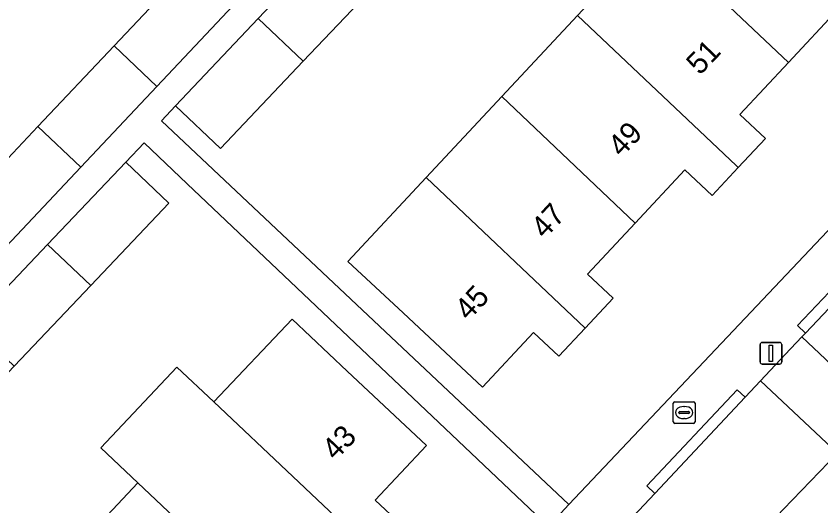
# Model space of a CAD drawing. Extents: x 158472 to 159562, y 388525 to 389606.
# Drawn here: x 159290.88 to 159327.88, y 389289.51 to 389312.04 of the extents above; entities that cross this region are included whole.
import ezdxf

# ---------------------------------------------------------------- set-up
doc = ezdxf.new("R2010")
doc.units = 0
for name, color, linetype in [('IMGEO_Berm_groen', 7, 'Continuous'), ('IMGEO_Brandkraan', 7, 'Continuous'), ('IMGEO_Erf', 7, 'Continuous'), ('IMGEO_Lichtmast', 7, 'Continuous'), ('IMGEO_Pand', 7, 'Continuous'), ('IMGEO_Pand_nummerreeks', 7, 'Continuous'), ('IMGEO_Rijbaan_lokaal_open', 7, 'Continuous'), ('IMGEO_Voetpad_open', 7, 'Continuous')]:
    doc.layers.add(name, color=color, linetype=linetype)

msp = doc.modelspace()

# ---------------------------------------------------------------- linework, layer by layer
at = {"layer": 'IMGEO_Berm_groen'}
msp.add_lwpolyline([(159359.889, 389320.983), (159357.921, 389323.104), (159357.585, 389322.695), (159357.491, 389322.588), (159357.362, 389322.453), (159355.395, 389320.389), (159354.811, 389319.777), (159344.08, 389308.293), (159344.394, 389305.068), (159333.102, 389293.181), (159329.997, 389293.361), (159328.634, 389291.939), (159326.156, 389289.355)], dxfattribs=at)
at = {"layer": 'IMGEO_Brandkraan'}
for p, q in [((159321.09, 389293.374), (159321.09, 389294.226)), ((159321.165, 389294.3), (159322.017, 389294.3)), ((159321.578, 389294.08), (159321.603, 389294.08)), ((159322.091, 389294.226), (159322.091, 389293.374)), ((159321.349, 389293.794), (159321.349, 389293.806)), ((159321.787, 389293.757), (159321.389, 389293.757)), ((159321.392, 389293.843), (159321.79, 389293.843)), ((159321.833, 389293.806), (159321.833, 389293.794)), ((159322.017, 389293.3), (159321.165, 389293.3)), ((159321.601, 389293.52), (159321.576, 389293.52))]:
    msp.add_line(p, q, dxfattribs=at)
for points in [[(159321.09, 389293.374), (159321.09, 389294.226)], [(159321.165, 389294.3), (159322.017, 389294.3)], [(159322.091, 389294.226), (159322.091, 389293.374)], [(159322.017, 389293.3), (159321.165, 389293.3)]]:
    msp.add_lwpolyline(points, dxfattribs=at)
for centre, radius, start, end in [((159321.167, 389294.224), 0.0765, 91.552, 178.448), ((159321.167, 389294.224), 0.0765, 91.552, 178.448), ((159322.015, 389294.224), 0.0765, 1.552, 88.448), ((159322.015, 389294.224), 0.0765, 1.552, 88.448), ((159321.389, 389293.803), 0.0403, 85.8775, 175.7526), ((159321.386, 389293.793), 0.0366, 178.938, 274.7102), ((159321.79, 389293.8), 0.043, 264.8664, 352.4533), ((159321.794, 389293.805), 0.0386, 1.7309, 96.639), ((159321.167, 389293.376), 0.0765, 181.552, 268.448), ((159321.167, 389293.376), 0.0765, 181.552, 268.448), ((159322.015, 389293.376), 0.0765, 271.552, 358.448), ((159322.015, 389293.376), 0.0765, 271.552, 358.448)]:
    msp.add_arc(centre, radius, start, end, dxfattribs=at)
for centre, major_axis, ratio, start_param, end_param in [((159321.577, 389293.8), (-0.387, 0.002), 0.722429, 4.712389, 7.853982), ((159321.602, 389293.8), (-0.39, 0.002), 0.717154, 1.570796, 4.712389)]:
    msp.add_ellipse(centre, major_axis=major_axis, ratio=ratio, start_param=start_param, end_param=end_param, dxfattribs=at)
at = {"layer": 'IMGEO_Erf'}
for points in [[(159328.748, 389336.03), (159325.085, 389332.16), (159321.585, 389328.46), (159318.086, 389324.763), (159314.588, 389321.066), (159311.088, 389317.368), (159307.592, 389313.673), (159304.078, 389309.96), (159300.279, 389305.945), (159298.21, 389307.904), (159297.558, 389307.212), (159316.291, 389289.564), (159344.383, 389319.287)], [(159328.677, 389312.352), (159326.391, 389309.904), (159324.153, 389307.507), (159325.324, 389306.413), (159324.072, 389305.072), (159322.873, 389303.789), (159321.62, 389304.959), (159319.341, 389302.519), (159317.143, 389300.166), (159318.328, 389299.059), (159317.036, 389297.676), (159315.832, 389296.386), (159314.66, 389297.48), (159312.319, 389294.973), (159308.665, 389298.386), (159306.13, 389300.753), (159309.727, 389304.605), (159313.213, 389308.337), (159316.691, 389312.062), (159320.17, 389315.787), (159323.648, 389319.511), (159327.128, 389323.236), (159330.607, 389326.961)], [(159270.665, 389318.221), (159288.898, 389300.9), (159289.631, 389301.684), (159288.183, 389303.038), (159291.879, 389306.956), (159295.379, 389310.668), (159298.888, 389314.388)], [(159298.748, 389304.32), (159296.765, 389306.202), (159295.921, 389305.314), (159297.905, 389303.431), (159294.312, 389299.647), (159290.791, 389295.939), (159287.275, 389292.235), (159283.755, 389288.528), (159280.24, 389284.826), (159276.831, 389281.236), (159291.135, 389263.891)], [(159296.345, 389268.673), (159303.651, 389276.19), (159315.348, 389288.566), (159298.748, 389304.32)], [(159292.98, 389286.847), (159296.477, 389290.566), (159294.766, 389292.176), (159298.264, 389295.895), (159299.975, 389294.286), (159303.562, 389298.1), (159306.103, 389295.71), (159309.746, 389292.285), (159307.386, 389289.775), (159308.561, 389288.671)]]:
    msp.add_lwpolyline(points, dxfattribs=at)
at = {"layer": 'IMGEO_Lichtmast'}
for p, q in [((159325.183, 389297.026), (159325.973, 389297.026)), ((159325.973, 389297.026), (159325.183, 389297.026)), ((159325.083, 389296.126), (159325.083, 389296.926)), ((159325.083, 389296.926), (159325.083, 389296.126)), ((159326.073, 389296.926), (159326.073, 389296.126)), ((159326.073, 389296.126), (159326.073, 389296.926)), ((159325.973, 389296.026), (159325.183, 389296.026)), ((159325.183, 389296.026), (159325.973, 389296.026))]:
    msp.add_line(p, q, dxfattribs=at)
msp.add_lwpolyline([(159325.503, 389296.901), (159325.653, 389296.901), (159325.653, 389296.151), (159325.503, 389296.151), (159325.503, 389296.901)], dxfattribs=at)
for centre, start, end in [((159325.183, 389296.926), 90, 180), ((159325.183, 389296.926), 90, 180), ((159325.973, 389296.926), 0, 90), ((159325.973, 389296.926), 360, 90), ((159325.183, 389296.126), 180, 270), ((159325.183, 389296.126), 180, 270), ((159325.973, 389296.126), 270, 0), ((159325.973, 389296.126), 270, 0)]:
    msp.add_arc(centre, 0.1, start, end, dxfattribs=at)
at = {"layer": 'IMGEO_Pand'}
for points in [[(159326.391, 389309.904), (159328.677, 389312.352), (159329.884, 389311.225), (159331.074, 389312.499), (159330.991, 389312.578), (159323.648, 389319.511), (159320.17, 389315.787)], [(159304.078, 389309.96), (159307.592, 389313.673), (159305.526, 389315.635), (159302.01, 389311.92)], [(159326.391, 389309.904), (159320.17, 389315.787), (159316.691, 389312.062), (159323.979, 389305.16), (159324.072, 389305.072), (159325.324, 389306.413), (159324.153, 389307.507)], [(159297.347, 389308.8), (159300.855, 389312.524), (159298.888, 389314.388), (159295.379, 389310.668)], [(159304.078, 389309.96), (159302.01, 389311.92), (159298.21, 389307.904), (159300.279, 389305.945)], [(159316.691, 389312.062), (159313.213, 389308.337), (159319.341, 389302.519), (159321.62, 389304.959), (159322.873, 389303.789), (159324.072, 389305.072), (159323.979, 389305.16)], [(159297.347, 389308.8), (159295.379, 389310.668), (159291.879, 389306.956), (159293.85, 389305.088)], [(159309.727, 389304.605), (159317.036, 389297.676), (159318.328, 389299.059), (159317.143, 389300.166), (159319.341, 389302.519), (159313.213, 389308.337)], [(159293.85, 389305.088), (159291.879, 389306.956), (159288.183, 389303.038), (159289.631, 389301.684), (159290.169, 389301.181)], [(159295.921, 389305.314), (159292.324, 389301.528), (159294.312, 389299.647), (159297.905, 389303.431)], [(159309.727, 389304.605), (159306.13, 389300.753), (159308.665, 389298.386), (159312.319, 389294.973), (159314.66, 389297.48), (159315.832, 389296.386), (159317.036, 389297.676)], [(159294.312, 389299.647), (159292.324, 389301.528), (159288.801, 389297.82), (159290.791, 389295.939)], [(159307.311, 389287.342), (159308.561, 389288.671), (159307.386, 389289.775), (159309.746, 389292.285), (159306.103, 389295.71), (159303.562, 389298.1), (159299.975, 389294.286), (159307.227, 389287.421)], [(159302.587, 389284.792), (159304.851, 389287.2), (159306.086, 389286.039), (159307.311, 389287.342), (159307.227, 389287.421), (159299.975, 389294.286), (159298.264, 389295.895), (159294.766, 389292.176), (159296.477, 389290.566)], [(159302.587, 389284.792), (159296.477, 389290.566), (159292.98, 389286.847), (159300.214, 389280.015), (159300.299, 389279.935), (159301.487, 389281.198), (159300.277, 389282.336)]]:
    msp.add_lwpolyline(points, close=True, dxfattribs=at)
at = {"layer": 'IMGEO_Rijbaan_lokaal_open'}
for points in [[(159355.395, 389320.389), (159351.858, 389323.653), (159348.778, 389320.288), (159345.461, 389316.783), (159341.34, 389312.427), (159338.524, 389309.452), (159334.395, 389305.088), (159331.245, 389301.759), (159327.169, 389297.452), (159327.007, 389297.28), (159330.546, 389293.943), (159344.08, 389308.293), (159354.811, 389319.777)], [(159325.107, 389295.264), (159328.634, 389291.939), (159329.997, 389293.361), (159330.546, 389293.943), (159327.007, 389297.28), (159326.234, 389296.464)]]:
    msp.add_lwpolyline(points, close=True, dxfattribs=at)
msp.add_lwpolyline([(159317.085, 389279.766), (159318.703, 389281.477), (159320.254, 389283.116), (159326.156, 389289.355), (159328.634, 389291.939), (159325.107, 389295.264), (159324.393, 389294.503), (159320.239, 389290.078), (159315.107, 389284.612), (159310.974, 389280.209), (159308.279, 389277.339), (159305.864, 389274.766), (159304.085, 389272.857), (159301.042, 389269.712), (159297.262, 389266.005), (159296.7, 389265.47), (159293.562, 389262.6), (159296.703, 389259.048), (159300.685, 389262.674), (159301.312, 389263.244), (159301.681, 389263.58)], dxfattribs=at)
at = {"layer": 'IMGEO_Voetpad_open'}
for points in [[(159291.135, 389263.891), (159276.831, 389281.236), (159274.84, 389283.126), (159278.243, 389286.708), (159281.76, 389290.409), (159285.282, 389294.117), (159288.801, 389297.82), (159292.324, 389301.528), (159295.921, 389305.314), (159296.765, 389306.202), (159298.748, 389304.32), (159315.348, 389288.566), (159316.291, 389289.564), (159297.558, 389307.212), (159298.21, 389307.904), (159302.01, 389311.92), (159305.526, 389315.635), (159309.019, 389319.327), (159312.517, 389323.024), (159316.014, 389326.719), (159319.511, 389330.415), (159323.01, 389334.113), (159326.678, 389337.989), (159328.748, 389336.03)], [(159342.3, 389327.292), (159341.642, 389326.57), (159343.828, 389324.515), (159344.15, 389321.478), (159344.383, 389319.287), (159316.291, 389289.564), (159315.348, 389288.566), (159303.651, 389276.19), (159296.345, 389268.673)], [(159300.855, 389312.524), (159297.347, 389308.8), (159293.85, 389305.088), (159290.169, 389301.181), (159289.631, 389301.684), (159288.898, 389300.9), (159270.665, 389318.221)], [(159315.107, 389284.612), (159320.239, 389290.078), (159319.877, 389290.422), (159324.031, 389294.847), (159324.393, 389294.503), (159325.107, 389295.264), (159326.234, 389296.464), (159327.007, 389297.28), (159327.169, 389297.452), (159326.808, 389297.797), (159330.884, 389302.104)]]:
    msp.add_lwpolyline(points, dxfattribs=at)
for points in [[(159327.169, 389297.452), (159331.245, 389301.759), (159330.884, 389302.104), (159326.808, 389297.797)], [(159324.393, 389294.503), (159324.031, 389294.847), (159319.877, 389290.422), (159320.239, 389290.078)]]:
    msp.add_lwpolyline(points, close=True, dxfattribs=at)

# ---------------------------------------------------------------- texts
at = {"layer": 'IMGEO_Pand_nummerreeks'}
for s, rotation, p in [('51', 46.3281, (159322.313, 389309.281)), ('49', 46.3281, (159318.71, 389305.508)), ('47', 47.0608, (159315.182, 389301.749)), ('45', 47.0608, (159311.679, 389297.985)), ('43', 46.3041, (159305.563, 389291.555))]:
    msp.add_text(s, height=1, rotation=rotation, dxfattribs=at).set_placement(p)

doc.saveas('drawing.dxf')
